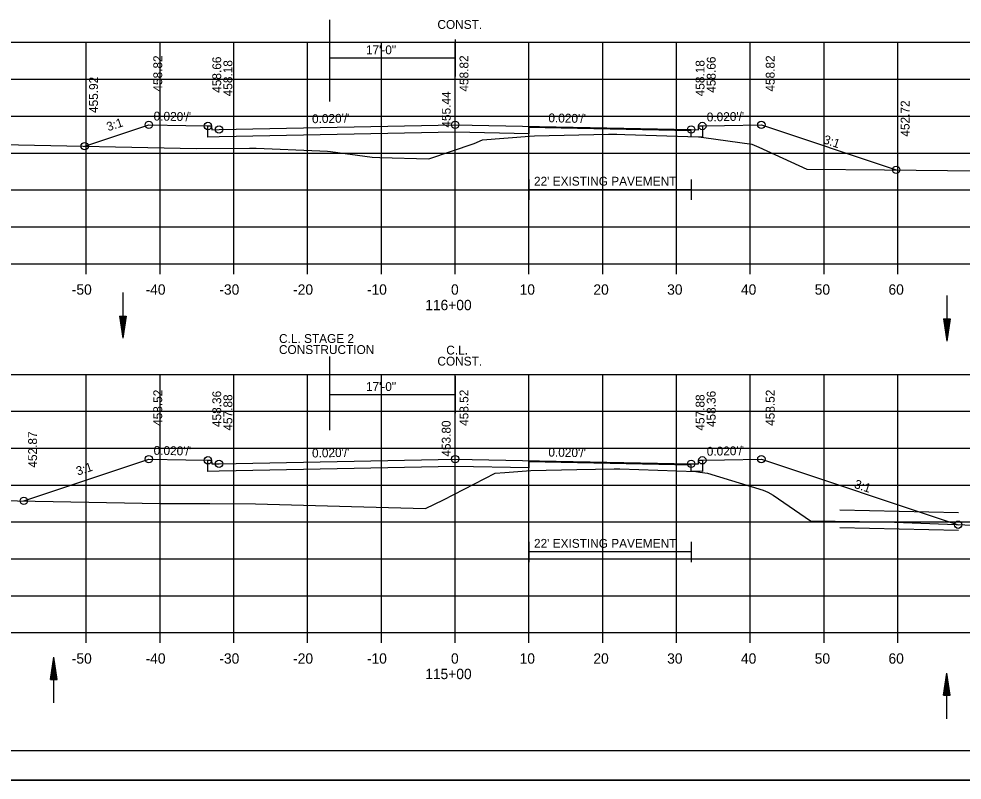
# Model space of a CAD drawing. Extents: x 1538688 to 1540766, y 656250 to 671912.
# Drawn here: x 1538799 to 1538926.9, y 658684.6 to 658787.8 of the extents above; entities that cross this region are included whole.
import ezdxf

# ---------------------------------------------------------------- set-up
doc = ezdxf.new("R2010")
doc.units = 0
for name, color, linetype in [('15', 7, 'Continuous'), ('18', 7, 'Continuous'), ('20', 7, 'Continuous'), ('22', 7, 'Continuous'), ('26', 7, 'Continuous'), ('39', 7, 'Continuous'), ('41', 7, 'Continuous'), ('42', 7, 'Continuous'), ('7', 7, 'Continuous'), ('Borings', 7, 'Continuous'), ('Default', 7, 'Continuous'), ('Horizontal Alignment', 7, 'Continuous'), ('RipRap', 7, 'Continuous'), ('Wall Heights', 7, 'Continuous')]:
    doc.layers.add(name, color=color, linetype=linetype)

msp = doc.modelspace()

# ---------------------------------------------------------------- linework, layer by layer
at = {"layer": '15'}
for p, q in [((1538812.68, 658747.51), (1538813.13, 658744.51)), ((1538812.68, 658747.51), (1538813.58, 658747.51)), ((1538812.76, 658747.51), (1538813.13, 658745.01)), ((1538812.84, 658747.51), (1538813.13, 658745.53)), ((1538812.91, 658747.51), (1538813.13, 658746.03)), ((1538812.99, 658747.51), (1538813.13, 658746.54)), ((1538813.06, 658747.51), (1538813.13, 658747.04)), ((1538813.58, 658747.51), (1538813.13, 658744.51)), ((1538813.28, 658747.51), (1538813.13, 658746.54)), ((1538813.43, 658747.51), (1538813.13, 658745.53)), ((1538813.51, 658747.51), (1538813.13, 658745.01)), ((1538813.36, 658747.51), (1538813.13, 658746.03)), ((1538813.21, 658747.51), (1538813.13, 658747.04)), ((1538924.37, 658747.11), (1538924.82, 658744.11)), ((1538924.37, 658747.11), (1538925.27, 658747.11)), ((1538924.45, 658747.11), (1538924.82, 658744.62)), ((1538924.52, 658747.11), (1538924.82, 658745.13)), ((1538924.6, 658747.11), (1538924.82, 658745.63)), ((1538924.68, 658747.11), (1538924.82, 658746.14)), ((1538924.75, 658747.11), (1538924.82, 658746.64)), ((1538925.27, 658747.11), (1538924.82, 658744.11)), ((1538924.97, 658747.11), (1538924.82, 658746.14)), ((1538925.12, 658747.11), (1538924.82, 658745.13)), ((1538925.2, 658747.11), (1538924.82, 658744.62)), ((1538925.05, 658747.11), (1538924.82, 658745.63)), ((1538924.89, 658747.11), (1538924.82, 658746.64)), ((1538803.33, 658698.26), (1538803.78, 658701.26)), ((1538803.41, 658698.26), (1538803.78, 658700.76)), ((1538804.23, 658698.26), (1538803.78, 658701.26)), ((1538804.16, 658698.26), (1538803.78, 658700.76)), ((1538803.48, 658698.26), (1538803.78, 658700.24)), ((1538803.56, 658698.26), (1538803.78, 658699.74)), ((1538803.64, 658698.26), (1538803.78, 658699.24)), ((1538804.08, 658698.26), (1538803.78, 658700.24)), ((1538804, 658698.26), (1538803.78, 658699.74)), ((1538803.93, 658698.26), (1538803.78, 658699.24)), ((1538924.37, 658696.13), (1538924.82, 658699.13)), ((1538925.27, 658696.13), (1538924.82, 658699.13)), ((1538803.33, 658698.26), (1538804.23, 658698.26)), ((1538803.71, 658698.26), (1538803.78, 658698.73)), ((1538803.85, 658698.26), (1538803.78, 658698.73)), ((1538924.45, 658696.13), (1538924.82, 658698.63)), ((1538924.52, 658696.13), (1538924.82, 658698.11)), ((1538925.2, 658696.13), (1538924.82, 658698.63)), ((1538925.12, 658696.13), (1538924.82, 658698.11)), ((1538924.6, 658696.13), (1538924.82, 658697.61)), ((1538924.68, 658696.13), (1538924.82, 658697.1)), ((1538924.75, 658696.13), (1538924.82, 658696.6)), ((1538925.05, 658696.13), (1538924.82, 658697.61)), ((1538924.97, 658696.13), (1538924.82, 658697.1)), ((1538924.89, 658696.13), (1538924.82, 658696.6)), ((1538924.37, 658696.13), (1538925.27, 658696.13))]:
    msp.add_line(p, q, dxfattribs=at)
at = {"layer": '18'}
for points in [[(1538796.79, 658770.74), (1538823.12, 658770.22), (1538830.31, 658770.25), (1538831.22, 658770.24), (1538839.83, 658769.89), (1538840.86, 658769.84), (1538841.29, 658769.79), (1538846.95, 658769.03), (1538847.99, 658769.01), (1538854.6, 658768.83), (1538860.74, 658770.91), (1538861.87, 658771.37), (1538868.26, 658771.89), (1538868.95, 658771.94), (1538878.97, 658772.13), (1538880.08, 658772.16), (1538881.16, 658772.12), (1538891.17, 658771.79), (1538891.9, 658771.69), (1538898.41, 658770.81), (1538899.35, 658770.39), (1538905.83, 658767.43), (1538916.36, 658767.34), (1538929.23, 658767.2)], [(1538791.52, 658722.62), (1538818.2, 658722.11), (1538824.94, 658722.08), (1538831.11, 658722.06), (1538844.12, 658721.7), (1538854.18, 658721.41), (1538856.62, 658722.59), (1538863.61, 658726.23), (1538864.91, 658726.3), (1538868.44, 658726.57), (1538874.68, 658726.71), (1538879.75, 658726.81), (1538879.8, 658726.8), (1538880.51, 658726.78), (1538890.79, 658726.45), (1538891.33, 658726.34), (1538892.39, 658726.2), (1538899.92, 658723.9), (1538900.56, 658723.64), (1538901.29, 658723.22), (1538906.37, 658719.75), (1538916.34, 658719.6), (1538916.54, 658719.6), (1538939.21, 658718.74)]]:
    msp.add_lwpolyline(points, dxfattribs=at)
at = {"layer": '20'}
for points in [[(1538807.97, 658770.52), (1538816.67, 658773.42), (1538821.67, 658773.32), (1538824.67, 658773.26), (1538825.17, 658773.26), (1538825.18, 658772.76), (1538826.18, 658772.78), (1538858.18, 658773.42), (1538890.18, 658772.78), (1538891.18, 658772.76), (1538891.19, 658773.26), (1538891.69, 658773.26), (1538894.69, 658773.32), (1538899.69, 658773.42), (1538917.97, 658767.32)], [(1538799.71, 658722.46), (1538816.67, 658728.12), (1538821.67, 658728.02), (1538824.67, 658727.96), (1538825.17, 658727.96), (1538825.18, 658727.46), (1538826.18, 658727.48), (1538858.18, 658728.12), (1538890.18, 658727.48), (1538891.18, 658727.46), (1538891.19, 658727.96), (1538891.69, 658727.96), (1538894.69, 658728.02), (1538899.69, 658728.12), (1538926.36, 658719.23)]]:
    msp.add_lwpolyline(points, dxfattribs=at)
at = {"layer": '22'}
for p, q in [((1538718.18, 658784.6), (1538998.18, 658784.6)), ((1538718.18, 658784.6), (1538998.18, 658784.6)), ((1538808.18, 658754.6), (1538808.18, 658784.6)), ((1538808.18, 658754.6), (1538808.18, 658784.6)), ((1538818.18, 658754.6), (1538818.18, 658784.6)), ((1538818.18, 658754.6), (1538818.18, 658784.6)), ((1538828.18, 658754.6), (1538828.18, 658784.6)), ((1538828.18, 658754.6), (1538828.18, 658784.6)), ((1538838.18, 658754.6), (1538838.18, 658784.6)), ((1538838.18, 658754.6), (1538838.18, 658784.6)), ((1538848.18, 658754.6), (1538848.18, 658784.6)), ((1538848.18, 658754.6), (1538848.18, 658784.6)), ((1538858.18, 658754.6), (1538858.18, 658784.6)), ((1538858.18, 658754.6), (1538858.18, 658784.6)), ((1538868.18, 658754.6), (1538868.18, 658784.6)), ((1538868.18, 658754.6), (1538868.18, 658784.6)), ((1538878.18, 658754.6), (1538878.18, 658784.6)), ((1538878.18, 658754.6), (1538878.18, 658784.6)), ((1538888.18, 658754.6), (1538888.18, 658784.6)), ((1538888.18, 658754.6), (1538888.18, 658784.6)), ((1538898.18, 658754.6), (1538898.18, 658784.6)), ((1538898.18, 658754.6), (1538898.18, 658784.6)), ((1538908.18, 658754.6), (1538908.18, 658784.6)), ((1538908.18, 658754.6), (1538908.18, 658784.6)), ((1538918.18, 658754.6), (1538918.18, 658784.6)), ((1538918.18, 658754.6), (1538918.18, 658784.6)), ((1538718.18, 658779.6), (1538998.18, 658779.6)), ((1538718.18, 658779.6), (1538998.18, 658779.6)), ((1538718.18, 658774.6), (1538998.18, 658774.6)), ((1538718.18, 658774.6), (1538998.18, 658774.6)), ((1538718.18, 658769.6), (1538998.18, 658769.6)), ((1538718.18, 658769.6), (1538998.18, 658769.6)), ((1538718.18, 658764.6), (1538998.18, 658764.6)), ((1538718.18, 658764.6), (1538998.18, 658764.6)), ((1538718.18, 658759.6), (1538998.18, 658759.6)), ((1538718.18, 658759.6), (1538998.18, 658759.6)), ((1538718.18, 658754.6), (1538998.18, 658754.6)), ((1538718.18, 658754.6), (1538998.18, 658754.6)), ((1538718.18, 658739.6), (1538998.18, 658739.6)), ((1538808.18, 658704.6), (1538808.18, 658739.6)), ((1538818.18, 658704.6), (1538818.18, 658739.6)), ((1538828.18, 658704.6), (1538828.18, 658739.6)), ((1538838.18, 658704.6), (1538838.18, 658739.6)), ((1538848.18, 658704.6), (1538848.18, 658739.6)), ((1538858.18, 658704.6), (1538858.18, 658739.6)), ((1538868.18, 658704.6), (1538868.18, 658739.6)), ((1538878.18, 658704.6), (1538878.18, 658739.6)), ((1538888.18, 658704.6), (1538888.18, 658739.6)), ((1538898.18, 658704.6), (1538898.18, 658739.6)), ((1538908.18, 658704.6), (1538908.18, 658739.6)), ((1538918.18, 658704.6), (1538918.18, 658739.6)), ((1538718.18, 658734.6), (1538998.18, 658734.6)), ((1538718.18, 658729.6), (1538998.18, 658729.6)), ((1538718.18, 658724.6), (1538998.18, 658724.6)), ((1538718.18, 658719.6), (1538998.18, 658719.6)), ((1538718.18, 658714.6), (1538998.18, 658714.6)), ((1538718.18, 658709.6), (1538998.18, 658709.6)), ((1538718.18, 658704.6), (1538998.18, 658704.6))]:
    msp.add_line(p, q, dxfattribs=at)
at = {"layer": '26'}
for p, q in [((1538910.33, 658721.25), (1538926.41, 658720.89)), ((1538910.33, 658718.83), (1538926.41, 658718.47)), ((1538687.78, 658684.62), (1539021.11, 658684.62))]:
    msp.add_line(p, q, dxfattribs=at)
msp.add_lwpolyline([(1538687.77, 658897.95), (1539021.11, 658897.95), (1539021.11, 658684.62), (1538687.77, 658684.62)], close=True, dxfattribs=at)
for centre in [(1538816.67, 658773.42), (1538824.67, 658773.26), (1538826.18, 658772.78), (1538858.18, 658773.42), (1538890.18, 658772.78), (1538891.69, 658773.26), (1538899.69, 658773.42), (1538807.97, 658770.52), (1538917.97, 658767.32), (1538816.67, 658728.12), (1538824.67, 658727.96), (1538858.18, 658728.12), (1538891.69, 658727.96), (1538899.69, 658728.12), (1538826.18, 658727.48), (1538890.18, 658727.48), (1538799.71, 658722.46), (1538926.36, 658719.23)]:
    msp.add_circle(centre, 0.5, dxfattribs=at)
at = {"layer": '39'}
for p, q in [((1538813.13, 658750.7), (1538813.13, 658744.51)), ((1538924.82, 658750.3), (1538924.82, 658744.11)), ((1538803.78, 658695.07), (1538803.78, 658701.26)), ((1538924.82, 658692.94), (1538924.82, 658699.13))]:
    msp.add_line(p, q, dxfattribs=at)
at = {"layer": '7'}
for p, q in [((1538868.17, 658766), (1538868.17, 658763.25)), ((1538890.17, 658766), (1538890.17, 658763.25)), ((1538890.17, 658764.62), (1538868.17, 658764.62)), ((1538868.17, 658716.92), (1538868.17, 658714.17)), ((1538890.17, 658716.92), (1538890.17, 658714.17)), ((1538890.17, 658715.54), (1538868.17, 658715.54))]:
    msp.add_line(p, q, dxfattribs=at)
at = {"layer": 'Borings'}
for p, q in [((1538718.18, 658754.6), (1538998.18, 658754.6)), ((1538808.18, 658753.2), (1538808.18, 658754.6)), ((1538818.18, 658753.2), (1538818.18, 658754.6)), ((1538828.18, 658753.2), (1538828.18, 658754.6)), ((1538838.18, 658753.2), (1538838.18, 658754.6)), ((1538848.18, 658753.2), (1538848.18, 658754.6)), ((1538858.18, 658753.2), (1538858.18, 658754.6)), ((1538868.18, 658753.2), (1538868.18, 658754.6)), ((1538878.18, 658753.2), (1538878.18, 658754.6)), ((1538888.18, 658753.2), (1538888.18, 658754.6)), ((1538898.18, 658753.2), (1538898.18, 658754.6)), ((1538908.18, 658753.2), (1538908.18, 658754.6)), ((1538918.18, 658753.2), (1538918.18, 658754.6)), ((1538718.18, 658704.6), (1538998.18, 658704.6)), ((1538808.18, 658703.2), (1538808.18, 658704.6)), ((1538818.18, 658703.2), (1538818.18, 658704.6)), ((1538828.18, 658703.2), (1538828.18, 658704.6)), ((1538838.18, 658703.2), (1538838.18, 658704.6)), ((1538848.18, 658703.2), (1538848.18, 658704.6)), ((1538858.18, 658703.2), (1538858.18, 658704.6)), ((1538868.18, 658703.2), (1538868.18, 658704.6)), ((1538878.18, 658703.2), (1538878.18, 658704.6)), ((1538888.18, 658703.2), (1538888.18, 658704.6)), ((1538898.18, 658703.2), (1538898.18, 658704.6)), ((1538908.18, 658703.2), (1538908.18, 658704.6)), ((1538918.18, 658703.2), (1538918.18, 658704.6))]:
    msp.add_line(p, q, dxfattribs=at)
at = {"layer": 'Default'}
for p, q in [((1538841.17, 658787.65), (1538841.17, 658776.6)), ((1538858.18, 658784.97), (1538858.18, 658779.97)), ((1538858.18, 658782.47), (1538841.17, 658782.47)), ((1538841.17, 658742.02), (1538841.17, 658732.05)), ((1538858.18, 658739.34), (1538858.18, 658734.34)), ((1538858.18, 658736.84), (1538841.17, 658736.84))]:
    msp.add_line(p, q, dxfattribs=at)
at = {"layer": 'RipRap'}
msp.add_line((1539016.36, 658688.6), (1538700.18, 658688.6), dxfattribs=at)
at = {"layer": 'Wall Heights'}
for points in [[(1538891.69, 658773.26), (1538891.69, 658771.76), (1538890.18, 658771.78), (1538890.17, 658771.78), (1538890.17, 658772.61), (1538868.17, 658773.05), (1538868.17, 658772.22), (1538858.18, 658772.42), (1538826.18, 658771.78), (1538824.67, 658771.76), (1538824.67, 658773.26)], [(1538891.69, 658727.96), (1538891.69, 658726.46), (1538890.18, 658726.48), (1538890.17, 658726.48), (1538890.17, 658727.31), (1538868.17, 658727.75), (1538868.17, 658726.92), (1538858.18, 658727.12), (1538826.18, 658726.48), (1538824.67, 658726.46), (1538824.67, 658727.96)]]:
    msp.add_lwpolyline(points, dxfattribs=at)

# ---------------------------------------------------------------- texts
at = {"layer": '41'}
for s, p in [('458.82', (1538818.47, 658777.92)), ('458.66', (1538826.47, 658777.76)), ('458.82', (1538859.98, 658777.92)), ('458.66', (1538893.49, 658777.76)), ('458.82', (1538901.49, 658777.92)), ('458.18', (1538827.98, 658777.28)), ('458.18', (1538891.98, 658777.28)), ('455.92', (1538809.77, 658775.02)), ('455.44', (1538857.58, 658773.04)), ('452.72', (1538919.77, 658771.82)), ('458.52', (1538818.47, 658732.62)), ('458.52', (1538859.98, 658732.62)), ('458.52', (1538901.49, 658732.62)), ('458.36', (1538826.47, 658732.46)), ('457.88', (1538827.98, 658731.98)), ('457.88', (1538891.98, 658731.98)), ('458.36', (1538893.49, 658732.46)), ('453.80', (1538857.57, 658728.45)), ('452.87', (1538801.51, 658726.96))]:
    msp.add_text(s, height=1.2, rotation=90, dxfattribs=at).set_placement(p)
at = {"layer": '42'}
for s, rotation, p in [("0.020'/'", 358.8542, (1538817.3, 658774.01)), ("0.020'/'", 1.1458, (1538838.79, 658773.63)), ("0.020'/'", 358.8542, (1538870.81, 658773.77)), ("0.020'/'", 1.1458, (1538892.3, 658773.87)), ('3:1', 18.4349, (1538811.16, 658772.54)), ('3:1', 341.5651, (1538907.99, 658770.94)), ("0.020'/'", 358.8542, (1538817.3, 658728.71)), ("0.020'/'", 1.1458, (1538892.3, 658728.57)), ("0.020'/'", 1.1458, (1538838.79, 658728.33)), ("0.020'/'", 358.8542, (1538870.81, 658728.47)), ('3:1', 18.4349, (1538807.03, 658725.87)), ('3:1', 341.5651, (1538912.18, 658724.25))]:
    msp.add_text(s, height=1.2, rotation=rotation, dxfattribs=at).set_placement(p)
at = {"layer": '7'}
for p in [(1538868.87, 658765.18), (1538868.87, 658716.1)]:
    msp.add_text("22' EXISTING PAVEMENT", height=1.2, dxfattribs=at).set_placement(p)
at = {"layer": 'Default'}
for s, p in [('CONST.', (1538855.78, 658786.42)), ('17\'-0"', (1538846.09, 658782.98)), ('C.L. STAGE 2', (1538834.31, 658743.86)), ('CONSTRUCTION', (1538834.3, 658742.36)), ('C.L.', (1538856.98, 658742.29)), ('CONST.', (1538855.78, 658740.79)), ('17\'-0"', (1538846.09, 658737.35))]:
    msp.add_text(s, height=1.2, dxfattribs=at).set_placement(p)
at = {"layer": 'Horizontal Alignment'}
for s, p in [('-50', (1538806.22, 658750.4)), ('-40', (1538816.22, 658750.4)), ('-30', (1538826.22, 658750.4)), ('-20', (1538836.22, 658750.4)), ('-10', (1538846.22, 658750.4)), ('0', (1538857.62, 658750.4)), ('10', (1538866.92, 658750.4)), ('20', (1538876.92, 658750.4)), ('30', (1538886.92, 658750.4)), ('40', (1538896.92, 658750.4)), ('50', (1538906.92, 658750.4)), ('60', (1538916.92, 658750.4)), ('116+00', (1538854.12, 658748.3)), ('-50', (1538806.22, 658700.4)), ('-40', (1538816.22, 658700.4)), ('-30', (1538826.22, 658700.4)), ('-20', (1538836.22, 658700.4)), ('-10', (1538846.22, 658700.4)), ('0', (1538857.62, 658700.4)), ('10', (1538866.92, 658700.4)), ('20', (1538876.92, 658700.4)), ('30', (1538886.92, 658700.4)), ('40', (1538896.92, 658700.4)), ('50', (1538906.92, 658700.4)), ('60', (1538916.92, 658700.4)), ('115+00', (1538854.12, 658698.3))]:
    msp.add_text(s, height=1.4, dxfattribs=at).set_placement(p)

doc.saveas('drawing.dxf')
